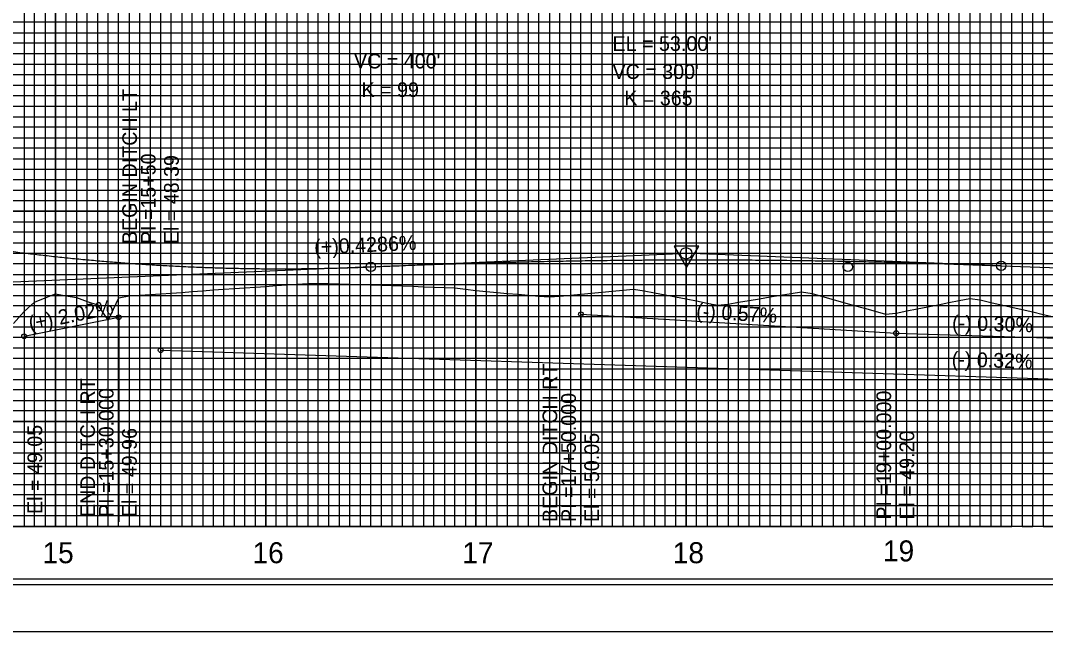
# Model space of a CAD drawing. Extents: x 2345490 to 2445302, y 465165 to 573888.
# Drawn here: x 2382250.1 to 2382737.9, y 540974.5 to 541265.3 of the extents above; entities that cross this region are included whole.
import ezdxf

# ---------------------------------------------------------------- set-up
doc = ezdxf.new("R2010")
doc.units = 0
for name, color, linetype in [('Exist Vertical Profile Horizontal Axis Label Major', 7, 'Continuous'), ('Old_Level_1', 7, 'Continuous'), ('Old_Level_18', 7, 'Continuous'), ('Old_Level_2', 7, 'Continuous'), ('Old_Level_3', 7, 'Continuous'), ('Old_Level_41', 7, 'Continuous'), ('Old_Level_42', 7, 'Continuous'), ('Old_Level_43', 7, 'Continuous'), ('Old_Level_50', 7, 'Continuous'), ('Old_Level_51', 7, 'Continuous'), ('Old_Level_57', 7, 'Continuous'), ('Old_Level_62', 7, 'Continuous'), ('Old_Level_63', 7, 'Continuous')]:
    doc.layers.add(name, color=color, linetype=linetype)

msp = doc.modelspace()

# ---------------------------------------------------------------- linework, layer by layer
at = {"layer": 'Old_Level_1'}
for points in [[(2382266.7988, 541135.26071), (2382271.7988, 541134.26048), (2382276.7988, 541133.45044), (2382281.7988, 541131.58744), (2382286.7988, 541129.92381), (2382291.7988, 541122.49033), (2382296.7988, 541133.37789), (2382301.7988, 541134.29994), (2382306.7988, 541134.62523), (2382311.7988, 541134.93699), (2382316.7988, 541135.25212), (2382321.7988, 541135.57054), (2382326.7988, 541135.89216), (2382331.7988, 541136.28954), (2382336.7988, 541136.70118), (2382341.7988, 541137.11273), (2382346.7988, 541137.39933), (2382351.7988, 541137.69403), (2382356.7988, 541138.05886), (2382361.7988, 541138.42503), (2382366.7988, 541138.79244), (2382371.7988, 541139.16089), (2382376.7988, 541139.5295), (2382381.7988, 541139.89811), (2382386.7988, 541140.15117), (2382391.7988, 541140.23184), (2382396.7988, 541140.09503), (2382401.7988, 541139.95822), (2382406.7988, 541139.82142), (2382411.7988, 541139.68461), (2382416.7988, 541139.5478), (2382421.7988, 541139.41099), (2382426.7988, 541139.22146), (2382431.7988, 541139.01925), (2382436.7988, 541138.81704), (2382441.7988, 541138.61483), (2382446.7988, 541138.41262), (2382451.7988, 541138.2104), (2382456.7988, 541138.00819), (2382461.7988, 541137.38386), (2382466.7988, 541136.87227), (2382471.7988, 541136.40299), (2382476.7988, 541135.9337), (2382481.7988, 541135.46441), (2382486.7988, 541134.99512), (2382491.7988, 541134.52584), (2382496.7988, 541134.05655), (2382501.7988, 541133.80575), (2382506.7988, 541134.15055), (2382511.7988, 541134.63042), (2382516.7988, 541135.11029), (2382521.7988, 541135.59016), (2382526.7988, 541136.07003), (2382531.7988, 541136.54991), (2382536.7988, 541137.02978), (2382541.7988, 541137.41841), (2382546.7988, 541136.71284), (2382551.7988, 541135.73509), (2382556.7988, 541134.75733), (2382561.7988, 541133.77957), (2382566.7988, 541132.80182), (2382571.7988, 541131.82406), (2382576.7988, 541130.8463), (2382581.7988, 541129.8773), (2382586.7988, 541130.34334), (2382591.7988, 541131.1934), (2382596.7988, 541132.04346), (2382601.7988, 541132.89351), (2382606.7988, 541133.74357), (2382611.7988, 541134.59363), (2382616.7988, 541135.44368), (2382621.7988, 541136.25874), (2382626.7988, 541135.3094), (2382631.7988, 541133.91835), (2382636.7988, 541132.5273), (2382641.7988, 541131.13625), (2382646.7988, 541129.7452), (2382651.7988, 541128.35416), (2382656.7988, 541126.96311), (2382661.7988, 541125.57523), (2382666.7988, 541126.09621), (2382671.7988, 541127.08373), (2382676.7988, 541128.07126), (2382681.7988, 541129.05878), (2382686.7988, 541130.04631), (2382691.7988, 541131.03383), (2382696.7988, 541132.02142), (2382701.7988, 541133.00915), (2382706.7988, 541132.32206), (2382711.7988, 541131.17648), (2382716.7988, 541130.03049), (2382721.7988, 541128.88462), (2382726.7988, 541127.73939), (2382731.7988, 541126.59531), (2382736.7988, 541125.45291), (2382741.7988, 541124.31269)], [(2382246.7988, 541121.15048), (2382251.7988, 541126.74425), (2382256.7988, 541131.31143), (2382261.7988, 541133.37364), (2382266.7988, 541135.26071)]]:
    msp.add_lwpolyline(points, dxfattribs=at)
at = {"layer": 'Old_Level_18'}
msp.add_lwpolyline([(2383216.79875, 542049.5045), (2381716.79875, 542049.5045), (2381716.79875, 540999.5045), (2383216.79875, 540999.5045)], close=True, dxfattribs=at)
at = {"layer": 'Old_Level_2'}
for p, q in [((2382416.7988, 541148.07593), (2382564.05132, 541154.38675)), ((2382716.7988, 541148.60356), (2382569.54667, 541154.3964)), ((2382416.7988, 541148.07593), (2382219.54628, 541139.62225)), ((2382716.7988, 541148.60356), (2383239.77875, 541128.6045))]:
    msp.add_line(p, q, dxfattribs=at)
msp.add_lwpolyline([(2382572.85356, 541157.8755), (2382561.11106, 541157.861), (2382566.99456, 541147.74275)], close=True, dxfattribs=at)
for centre, radius in [((2382566.7988, 541154.5045), 2.75), ((2382416.7988, 541148.07593), 2.25), ((2382643.7988, 541148.07593), 2.25), ((2382716.7988, 541148.60356), 2.25)]:
    msp.add_circle(centre, radius, dxfattribs=at)
for points in [[(2382016.7988, 541211.3656), (2382024.7988, 541208.52332), (2382032.7988, 541205.7454), (2382040.7988, 541203.03182), (2382048.7988, 541200.38259), (2382056.7988, 541197.7977), (2382064.7988, 541195.27716), (2382072.7988, 541192.82097), (2382080.7988, 541190.42912), (2382088.7988, 541188.10162), (2382096.7988, 541185.83846), (2382104.7988, 541183.63965), (2382112.7988, 541181.50518), (2382120.7988, 541179.43506), (2382128.7988, 541177.42929), (2382136.7988, 541175.48787), (2382144.7988, 541173.61078), (2382152.7988, 541171.79805), (2382160.7988, 541170.04966), (2382168.7988, 541168.36562), (2382176.7988, 541166.74592), (2382184.7988, 541165.19057), (2382192.7988, 541163.69957), (2382200.7988, 541162.27291), (2382208.7988, 541160.9106), (2382216.7988, 541159.61263), (2382224.7988, 541158.37901), (2382232.7988, 541157.20974), (2382240.7988, 541156.10481), (2382248.7988, 541155.06423), (2382256.7988, 541154.08799), (2382264.7988, 541153.1761), (2382272.7988, 541152.32856), (2382280.7988, 541151.54536), (2382288.7988, 541150.8265), (2382296.7988, 541150.172), (2382304.7988, 541149.58184), (2382312.7988, 541149.05602), (2382320.7988, 541148.59456), (2382328.7988, 541148.19743), (2382336.7988, 541147.86466), (2382344.7988, 541147.59623), (2382352.7988, 541147.39214), (2382360.7988, 541147.25241), (2382368.7988, 541147.17701), (2382376.7988, 541147.16597), (2382384.7988, 541147.21927), (2382392.7988, 541147.33691), (2382400.7988, 541147.51891), (2382408.7988, 541147.76524), (2382416.7988, 541148.07593)], [(2382416.7988, 541148.07593), (2382422.7988, 541148.32814), (2382428.7988, 541148.57049), (2382434.7988, 541148.80297), (2382440.7988, 541149.02559), (2382446.7988, 541149.23835), (2382452.7988, 541149.44124), (2382458.7988, 541149.63427), (2382464.7988, 541149.81744), (2382470.7988, 541149.99074), (2382476.7988, 541150.15418), (2382482.7988, 541150.30775), (2382488.7988, 541150.45146), (2382494.7988, 541150.58531), (2382500.7988, 541150.7093), (2382506.7988, 541150.82342), (2382512.7988, 541150.92767), (2382518.7988, 541151.02207), (2382524.7988, 541151.1066), (2382530.7988, 541151.18126), (2382536.7988, 541151.24606), (2382542.7988, 541151.301), (2382548.7988, 541151.34608), (2382554.7988, 541151.38129), (2382560.7988, 541151.40664), (2382566.7988, 541151.42212), (2382572.7988, 541151.42774), (2382578.7988, 541151.4235), (2382584.7988, 541151.40939), (2382590.7988, 541151.38542), (2382596.7988, 541151.35159), (2382602.7988, 541151.30789), (2382608.7988, 541151.25433), (2382614.7988, 541151.19091), (2382620.7988, 541151.11762), (2382626.7988, 541151.03447), (2382632.7988, 541150.94145), (2382638.7988, 541150.83858), (2382644.7988, 541150.72583), (2382650.7988, 541150.60323), (2382656.7988, 541150.47076), (2382662.7988, 541150.32842), (2382668.7988, 541150.17623), (2382674.7988, 541150.01417), (2382680.7988, 541149.84224), (2382686.7988, 541149.66046), (2382692.7988, 541149.4688), (2382698.7988, 541149.26729), (2382704.7988, 541149.05591), (2382710.7988, 541148.83467), (2382716.7988, 541148.60356)]]:
    msp.add_spline(points, degree=3, dxfattribs=at)
at = {"layer": 'Old_Level_3'}
for p, q in [((2382316.79909, 541108.4045), (2382316.79909, 541241.49723)), ((2382251.79902, 541115.0045), (2382296.79909, 541124.1045)), ((2382296.79909, 541124.1045), (2382296.79909, 541026.75371)), ((2382516.79911, 541125.5045), (2382516.79911, 541025.79451)), ((2382516.79911, 541125.5045), (2382666.7988, 541116.5045)), ((2382666.7988, 541116.5045), (2382666.7988, 541026.43122)), ((2382666.7988, 541116.5045), (2382766.7988, 541113.5045)), ((2382251.79902, 541115.0045), (2382251.79902, 541029.32774)), ((2382316.79909, 541108.4045), (2383213.7988, 541079.4045))]:
    msp.add_line(p, q, dxfattribs=at)
for centre in [(2382516.79911, 541125.5045), (2382296.79909, 541124.1045), (2382251.79902, 541115.0045), (2382666.7988, 541116.5045), (2382316.79909, 541108.4045)]:
    msp.add_circle(centre, 1.12602, dxfattribs=at)
at = {"layer": 'Old_Level_41'}
msp.add_line((2383216.79875, 541024.5045), (2381716.79875, 541024.5045), dxfattribs=at)
for points in [[(2382216.79875, 542049.5045), (2382266.79875, 542049.5045), (2382266.79875, 541024.5045), (2382316.79875, 541024.5045), (2382316.79875, 542049.5045), (2382366.79875, 542049.5045), (2382366.79875, 541024.5045), (2382416.79875, 541024.5045), (2382416.79875, 542049.5045), (2382466.79875, 542049.5045), (2382466.79875, 541024.5045), (2382516.79875, 541024.5045), (2382516.79875, 542049.5045), (2382566.79875, 542049.5045), (2382566.79875, 541024.5045), (2382616.79875, 541024.5045), (2382616.79875, 542049.5045), (2382666.79875, 542049.5045), (2382666.79875, 541024.5045), (2382716.79875, 541024.5045), (2382716.79875, 542049.5045), (2382766.79875, 542049.5045)], [(2382241.79875, 541024.5045), (2382291.79875, 541024.5045), (2382291.79875, 542049.5045), (2382341.79875, 542049.5045), (2382341.79875, 541024.5045), (2382391.79875, 541024.5045), (2382391.79875, 542049.5045), (2382441.79875, 542049.5045), (2382441.79875, 541024.5045), (2382491.79875, 541024.5045), (2382491.79875, 542049.5045), (2382541.79875, 542049.5045), (2382541.79875, 541024.5045), (2382591.79875, 541024.5045), (2382591.79875, 542049.5045), (2382641.79875, 542049.5045), (2382641.79875, 541024.5045), (2382691.79875, 541024.5045), (2382691.79875, 542049.5045), (2382741.79875, 542049.5045)], [(2383216.79875, 541249.5045), (2381716.79875, 541249.5045), (2381716.79875, 541199.5045), (2383216.79875, 541199.5045)], [(2383216.79875, 541149.5045), (2381716.79875, 541149.5045), (2381716.79875, 541099.5045), (2383216.79875, 541099.5045)], [(2383216.79875, 541074.5045), (2381716.79875, 541074.5045), (2381716.79875, 541124.5045), (2383216.79875, 541124.5045)], [(2383216.79875, 541049.5045), (2381716.79875, 541049.5045)]]:
    msp.add_lwpolyline(points, dxfattribs=at)
at = {"layer": 'Old_Level_42'}
msp.add_lwpolyline([(2383216.79875, 541174.5045), (2381716.79875, 541174.5045), (2381716.79875, 541224.5045), (2383216.79875, 541224.5045)], dxfattribs=at)
at = {"layer": 'Old_Level_43'}
for points in [[(2382251.79875, 542049.5045), (2382251.79875, 541024.5045), (2382256.79875, 541024.5045), (2382256.79875, 542049.5045), (2382261.79875, 542049.5045), (2382261.79875, 541024.5045), (2382271.79875, 541024.5045), (2382271.79875, 542049.5045), (2382276.79875, 542049.5045), (2382276.79875, 541024.5045), (2382281.79875, 541024.5045), (2382281.79875, 542049.5045), (2382286.79875, 542049.5045), (2382286.79875, 541024.5045)], [(2382296.79875, 541024.5045), (2382296.79875, 542049.5045)], [(2382301.79875, 542049.5045), (2382301.79875, 541024.5045), (2382306.79875, 541024.5045), (2382306.79875, 542049.5045)], [(2382311.79875, 542049.5045), (2382311.79875, 541024.5045), (2382321.79875, 541024.5045), (2382321.79875, 542049.5045)], [(2382326.79875, 542049.5045), (2382326.79875, 541024.5045), (2382326.79875, 541024.5045), (2382331.79875, 541024.5045), (2382331.79875, 542049.5045)], [(2382336.79875, 542049.5045), (2382336.79875, 541024.5045), (2382346.79875, 541024.5045), (2382346.79875, 542049.5045)], [(2382351.79875, 542049.5045), (2382351.79875, 541024.5045), (2382356.79875, 541024.5045), (2382356.79875, 542049.5045)], [(2382361.79875, 542049.5045), (2382361.79875, 541024.5045), (2382371.79875, 541024.5045), (2382371.79875, 542049.5045)], [(2382376.79875, 542049.5045), (2382376.79875, 541024.5045), (2382381.79875, 541024.5045), (2382381.79875, 542049.5045)], [(2382386.79875, 542049.5045), (2382386.79875, 541024.5045), (2382396.79875, 541024.5045), (2382396.79875, 542049.5045)], [(2382401.79875, 542049.5045), (2382401.79875, 541024.5045), (2382406.79875, 541024.5045), (2382406.79875, 542049.5045)], [(2382411.79875, 542049.5045), (2382411.79875, 541024.5045), (2382421.79875, 541024.5045), (2382421.79875, 542049.5045)], [(2382426.79875, 542049.5045), (2382426.79875, 541024.5045), (2382431.79875, 541024.5045), (2382431.79875, 542049.5045)], [(2382436.79875, 542049.5045), (2382436.79875, 541024.5045), (2382446.79875, 541024.5045), (2382446.79875, 542049.5045)], [(2382451.79875, 542049.5045), (2382451.79875, 541024.5045), (2382456.79875, 541024.5045), (2382456.79875, 542049.5045)], [(2382461.79875, 542049.5045), (2382461.79875, 541024.5045), (2382471.79875, 541024.5045), (2382471.79875, 542049.5045)], [(2382476.79875, 542049.5045), (2382476.79875, 541024.5045)], [(2382476.79875, 541024.5045), (2382481.79875, 541024.5045), (2382481.79875, 542048.9045)], [(2382486.79875, 542048.9045), (2382486.79875, 541024.5045), (2382496.79875, 541024.5045), (2382496.79875, 542049.5045)], [(2382501.79875, 542049.5045), (2382501.79875, 541024.5045), (2382506.79875, 541024.5045), (2382506.79875, 542049.5045)], [(2382511.79875, 542049.5045), (2382511.79875, 541024.5045), (2382521.79875, 541024.5045), (2382521.79875, 542049.5045)], [(2382526.79875, 542049.5045), (2382526.79875, 541024.5045), (2382531.79875, 541024.5045), (2382531.79875, 542049.5045)], [(2382536.79875, 542049.5045), (2382536.79875, 541024.5045), (2382546.79875, 541024.5045), (2382546.79875, 542049.5045)], [(2382551.79875, 542049.5045), (2382551.79875, 541024.5045), (2382556.79875, 541024.5045), (2382556.79875, 542049.5045)], [(2382561.79875, 542049.5045), (2382561.79875, 541024.5045), (2382571.79875, 541024.5045), (2382571.79875, 542049.5045)], [(2382576.79875, 542049.5045), (2382576.79875, 541024.5045), (2382581.79875, 541024.5045), (2382581.79875, 542049.5045)], [(2382586.79875, 542049.5045), (2382586.79875, 541024.5045), (2382596.79875, 541024.5045), (2382596.79875, 542049.5045)], [(2382601.79875, 542049.5045), (2382601.79875, 541024.5045), (2382606.79875, 541024.5045), (2382606.79875, 542049.5045)], [(2382611.79875, 542049.5045), (2382611.79875, 541024.5045), (2382621.79875, 541024.5045), (2382621.79875, 542049.5045)], [(2382626.79875, 542049.5045), (2382626.79875, 541024.5045), (2382631.79875, 541024.5045), (2382631.79875, 542049.5045)], [(2382636.79875, 542049.5045), (2382636.79875, 541024.5045), (2382646.79875, 541024.5045), (2382646.79875, 542049.5045)], [(2382651.79875, 542049.5045), (2382651.79875, 541024.5045), (2382656.79875, 541024.5045), (2382656.79875, 542049.5045)], [(2382661.79875, 542049.5045), (2382661.79875, 541024.5045), (2382671.79875, 541024.5045), (2382671.79875, 542049.5045)], [(2382676.79875, 542049.5045), (2382676.79875, 541024.5045), (2382681.79875, 541024.5045), (2382681.79875, 542049.5045)], [(2382686.79875, 542049.5045), (2382686.79875, 541024.5045), (2382696.79875, 541024.5045), (2382696.79875, 542049.5045)], [(2382701.79875, 542049.5045), (2382701.79875, 541024.5045), (2382706.79875, 541024.5045), (2382706.79875, 542049.5045)], [(2382711.79875, 542049.5045), (2382711.79875, 541024.5045), (2382721.79875, 541024.5045), (2382721.79875, 542049.5045)], [(2382726.79875, 542049.5045), (2382726.79875, 541024.5045), (2382731.79875, 541024.5045), (2382731.79875, 542049.5045)], [(2382736.79875, 542049.5045), (2382736.79875, 541024.5045), (2382746.79875, 541024.5045)], [(2383166.79875, 541264.5045), (2381766.79875, 541264.5045), (2381766.79875, 541259.5045), (2383166.79875, 541259.5045)], [(2383166.79875, 541254.5045), (2381766.79875, 541254.5045), (2381766.79875, 541244.5045), (2383166.79875, 541244.5045)], [(2383166.79875, 541239.5045), (2381766.79875, 541239.5045), (2381766.79875, 541234.5045), (2383166.79875, 541234.5045)], [(2383166.79875, 541229.5045), (2381766.79875, 541229.5045)], [(2381766.79875, 541219.5045), (2383166.79875, 541219.5045)], [(2383166.79875, 541214.5045), (2381766.79875, 541214.5045), (2381766.79875, 541209.5045), (2383166.79875, 541209.5045)], [(2383166.79875, 541204.5045), (2381766.79875, 541204.5045)], [(2381766.79875, 541194.5045), (2383166.79875, 541194.5045)], [(2383166.79875, 541189.5045), (2381766.79875, 541189.5045), (2381766.79875, 541184.5045), (2383166.79875, 541184.5045)], [(2383166.79875, 541179.5045), (2381766.79875, 541179.5045), (2381766.79875, 541169.5045), (2383166.79875, 541169.5045)], [(2383166.79875, 541164.5045), (2381766.79875, 541164.5045), (2381766.79875, 541159.5045), (2383166.79875, 541159.5045)], [(2383166.79875, 541154.5045), (2381766.79875, 541154.5045), (2381766.79875, 541144.5045), (2383166.79875, 541144.5045)], [(2383166.79875, 541139.5045), (2381766.79875, 541139.5045), (2381766.79875, 541134.5045), (2383166.79875, 541134.5045)], [(2383166.79875, 541129.5045), (2381766.79875, 541129.5045), (2381766.79875, 541119.5045), (2383166.79875, 541119.5045)], [(2383166.79875, 541114.5045), (2381766.79875, 541114.5045), (2381766.79875, 541109.5045), (2383166.79875, 541109.5045)], [(2383166.79875, 541104.5045), (2381766.79875, 541104.5045), (2381766.79875, 541094.5045), (2383166.79875, 541094.5045)], [(2383166.79875, 541089.5045), (2381766.79875, 541089.5045), (2381766.79875, 541084.5045), (2383166.79875, 541084.5045)], [(2383166.79875, 541079.5045), (2381766.79875, 541079.5045), (2381766.79875, 541069.5045), (2383166.79875, 541069.5045)], [(2383166.79875, 541064.5045), (2381766.79875, 541064.5045), (2381766.79875, 541059.5045), (2383166.79875, 541059.5045)], [(2383166.79875, 541054.5045), (2381766.79875, 541054.5045), (2381766.79875, 541044.5045), (2383166.79875, 541044.5045)], [(2383166.79875, 541039.5045), (2381766.79875, 541039.5045), (2381766.79875, 541034.5045), (2383166.79875, 541034.5045)], [(2383166.79875, 541029.5045), (2381766.79875, 541029.5045)]]:
    msp.add_lwpolyline(points, dxfattribs=at)
at = {"layer": 'Old_Level_50'}
msp.add_lwpolyline([(2383229.29875, 542052.0545), (2381562.79875, 542052.0545), (2381562.79875, 540996.9545), (2383229.29875, 540996.9545)], close=True, dxfattribs=at)
at = {"layer": 'Old_Level_51'}
msp.add_lwpolyline([(2383233.79875, 542074.5045), (2381549.79875, 542074.5045), (2381549.79875, 540974.5045), (2383233.79875, 540974.5045)], close=True, dxfattribs=at)
at = {"layer": 'Old_Level_57'}
for p, q in [((2382266.79875, 541024.50475), (2382266.79875, 541374.50475)), ((2382266.79875, 541024.60475), (2382266.79875, 541374.50475)), ((2382366.79875, 541024.50475), (2382366.79875, 541374.50475)), ((2382366.79875, 541024.60475), (2382366.79875, 541374.50475)), ((2382466.79875, 541024.50475), (2382466.79875, 541374.50475)), ((2382466.79875, 541024.60475), (2382466.79875, 541374.50475)), ((2382566.79875, 541024.50475), (2382566.79875, 541374.50475)), ((2382566.79875, 541024.60475), (2382566.79875, 541374.50475)), ((2382666.79875, 541024.50475), (2382666.79875, 541374.50475)), ((2381716.79925, 541224.50475), (2382666.79875, 541224.50475)), ((2381716.79925, 541174.50475), (2382666.79875, 541174.50475)), ((2381716.79925, 541124.50475), (2382666.79875, 541124.50475)), ((2381716.799, 541074.50475), (2382666.79875, 541074.50475)), ((2381716.79925, 541024.50475), (2382666.79875, 541024.50475))]:
    msp.add_line(p, q, dxfattribs=at)
at = {"layer": 'Old_Level_63'}
msp.add_line((2381766.79875, 541024.5045), (2382590.12, 541024.5045), dxfattribs=at)

# ---------------------------------------------------------------- texts
at = {"layer": 'Exist Vertical Profile Horizontal Axis Label Major'}
msp.add_text('19', height=10.000001, dxfattribs=at).set_placement((2382660.50638, 541007.86924))
at = {"layer": 'Old_Level_2'}
for s, height, p in [("EL = 53.00'", 7.0000005, (2382531.7988, 541250.8611)), ("VC = 400'", 7.000001, (2382408.7988, 541242.5045)), ("VC = 300'", 7.000001, (2382531.7988, 541237.5045)), ('K = 99', 7.000001, (2382412.37602, 541228.90883)), ('K = 365', 7.000001, (2382537.42014, 541224.9309))]:
    msp.add_text(s, height=height, dxfattribs=at).set_placement(p)
msp.add_text('(+)0.4286%', height=7, rotation=2.4540317, dxfattribs=at).set_placement((2382389.99373, 541154.03624))
at = {"layer": 'Old_Level_3'}
for s, height, rotation, p in [('BEGIN DITCH LT', 7.0000005, 90, (2382305.52019, 541158.87261)), ('PI =15+50', 7.000001, 90, (2382314.39409, 541158.87261)), ('El = 48.39', 7.000001, 90, (2382325.39409, 541158.87261)), ('(+) 2.02%', 7, 11.4322881, (2382254.71626, 541117.61192)), ('(-) 0.57%', 7.000001, 356.5663626, (2382571.49847, 541123.66946)), ('(-) 0.30%', 7.000001, 358.281642, (2382693.29678, 541118.05243)), ('(-) 0.32%', 7.000001, 358.1482725, (2382693.135, 541100.78604)), ('BEGIN DITCH RT', 7.0000005, 90, (2382505.5202, 541026.62384)), ('END DITCH RT', 7.0000005, 90, (2382285.52019, 541028.96475)), ('PI =15+30.000', 7.0000005, 90, (2382294.39409, 541028.96475)), ('PI =17+50.000', 7.0000005, 90, (2382514.39411, 541026.62384)), ('PI =19+00.000', 7.0000005, 90, (2382664.3938, 541027.73191)), ('El = 49.05', 7.000001, 90, (2382260.39402, 541030.44994)), ('El = 49.96', 7.000001, 90, (2382305.39409, 541028.96475)), ('El = 50.05', 7.000001, 90, (2382525.39411, 541026.62384)), ('El = 49.20', 7.000001, 90, (2382675.3938, 541027.73191))]:
    msp.add_text(s, height=height, rotation=rotation, dxfattribs=at).set_placement(p)
at = {"layer": 'Old_Level_62'}
for s, p in [('15', (2382260.54, 541007.0045)), ('16', (2382360.481, 541007.0045)), ('17', (2382460.3385, 541007.0045)), ('18', (2382560.46425, 541007.0045))]:
    msp.add_text(s, height=10.000001, dxfattribs=at).set_placement(p)

doc.saveas('drawing.dxf')
